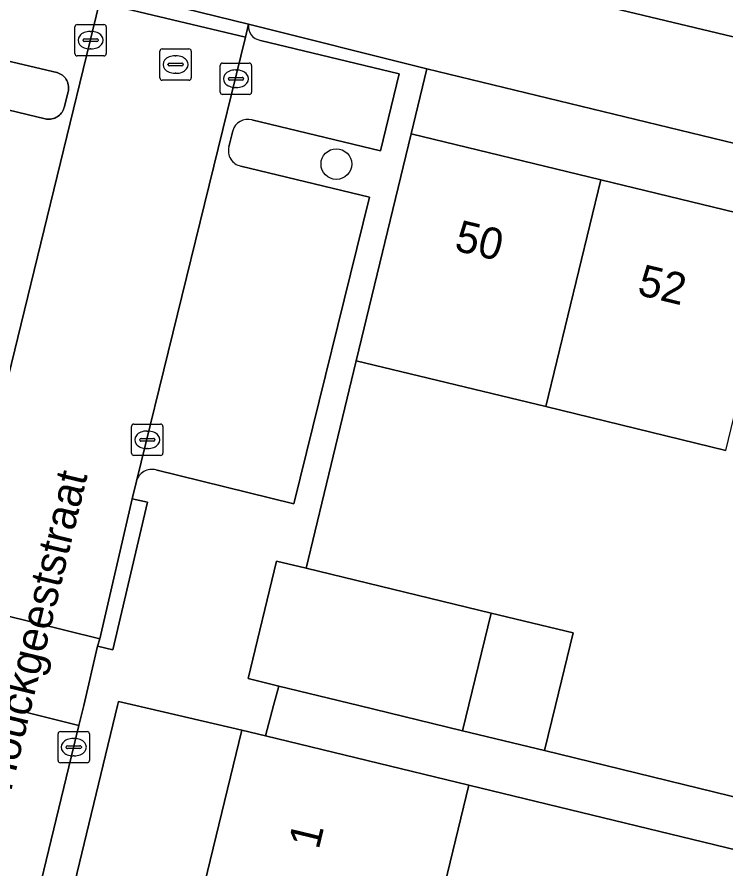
# Model space of a CAD drawing. Extents: x 162803 to 163818, y 381639 to 382475.
# Drawn here: x 163388.54 to 163411.14, y 382244.79 to 382271.95 of the extents above; entities that cross this region are included whole.
import ezdxf

# ---------------------------------------------------------------- set-up
doc = ezdxf.new("R2010")
doc.units = 0
for name, color, linetype in [('IMGEO_Boom', 7, 'Continuous'), ('IMGEO_Erf', 7, 'Continuous'), ('IMGEO_Kolk', 7, 'Continuous'), ('IMGEO_Muur', 7, 'Continuous'), ('IMGEO_Openbare_ruimte_label', 7, 'Continuous'), ('IMGEO_Pand', 7, 'Continuous'), ('IMGEO_Pand_nummerreeks', 7, 'Continuous'), ('IMGEO_Parkeervlak_open', 7, 'Continuous'), ('IMGEO_Rijbaan_lokaal_gesloten', 7, 'Continuous'), ('IMGEO_Rijbaan_lokaal_open', 7, 'Continuous'), ('IMGEO_Rioolput', 7, 'Continuous'), ('IMGEO_Voetpad_open', 7, 'Continuous')]:
    doc.layers.add(name, color=color, linetype=linetype)

msp = doc.modelspace()

# ---------------------------------------------------------------- linework, layer by layer
at = {"layer": 'IMGEO_Boom'}
msp.add_circle((163398.72, 382267.262), 0.489, dxfattribs=at)
at = {"layer": 'IMGEO_Erf'}
msp.add_lwpolyline([(163401.6, 382270.302), (163401.1, 382268.221), (163407.148, 382266.755), (163412.891, 382265.363), (163418.679, 382263.959), (163424.32, 382262.592), (163430.155, 382261.177), (163436.129, 382259.729), (163436.339, 382260.535), (163436.669, 382261.801)], close=True, dxfattribs=at)
for points in [[(163411.14, 382258.135), (163405.397, 382259.528), (163399.348, 382260.994), (163398.334, 382256.764), (163397.761, 382254.375), (163403.656, 382252.946), (163406.269, 382252.313), (163405.708, 382250), (163405.36, 382248.564), (163411.738, 382247.006)], [(163377.455, 382186.103), (163380.231, 382185.38), (163381.776, 382191.752), (163383.141, 382197.38), (163384.602, 382203.408), (163385.98, 382209.091), (163387.335, 382214.676), (163388.76, 382220.554), (163390.089, 382226.035), (163391.49, 382231.814), (163392.94, 382237.792), (163394.342, 382243.576), (163395.709, 382249.214), (163392.33, 382250), (163391.771, 382250.13), (163391.74, 382250), (163377.154, 382189.643)], [(163413.286, 382244.952), (163402.94, 382247.461), (163401.579, 382241.847), (163400.177, 382236.064), (163398.727, 382230.085), (163397.326, 382224.306), (163395.997, 382218.826), (163394.571, 382212.947), (163393.217, 382207.362), (163391.839, 382201.679), (163390.377, 382195.651), (163389.013, 382190.023)]]:
    msp.add_lwpolyline(points, dxfattribs=at)
at = {"layer": 'IMGEO_Kolk'}
for p, q in [((163390.386, 382270.786), (163390.386, 382271.638)), ((163390.461, 382271.712), (163391.313, 382271.712)), ((163391.387, 382271.638), (163391.387, 382270.786)), ((163390.874, 382271.492), (163390.899, 382271.492)), ((163390.645, 382271.206), (163390.645, 382271.218)), ((163391.083, 382271.169), (163390.685, 382271.169)), ((163390.688, 382271.255), (163391.086, 382271.255)), ((163391.129, 382271.218), (163391.129, 382271.206)), ((163390.897, 382270.932), (163390.872, 382270.932)), ((163391.313, 382270.712), (163390.461, 382270.712)), ((163395.094, 382270.482), (163395.946, 382270.482)), ((163395.019, 382269.556), (163395.019, 382270.408)), ((163395.507, 382270.262), (163395.532, 382270.262)), ((163396.02, 382270.408), (163396.02, 382269.556)), ((163395.278, 382269.976), (163395.278, 382269.988)), ((163395.716, 382269.939), (163395.318, 382269.939)), ((163395.321, 382270.025), (163395.719, 382270.025)), ((163395.762, 382269.988), (163395.762, 382269.976)), ((163395.53, 382269.702), (163395.505, 382269.702)), ((163395.946, 382269.482), (163395.094, 382269.482)), ((163392.193, 382258.045), (163392.193, 382258.897)), ((163392.268, 382258.971), (163393.12, 382258.971)), ((163393.194, 382258.897), (163393.194, 382258.045)), ((163392.495, 382258.514), (163392.893, 382258.514)), ((163392.681, 382258.751), (163392.706, 382258.751)), ((163392.452, 382258.465), (163392.452, 382258.477)), ((163392.89, 382258.428), (163392.492, 382258.428)), ((163392.936, 382258.477), (163392.936, 382258.465)), ((163393.12, 382257.971), (163392.268, 382257.971)), ((163392.704, 382258.191), (163392.679, 382258.191)), ((163389.849, 382248.246), (163389.849, 382249.098)), ((163389.924, 382249.172), (163390.776, 382249.172)), ((163390.85, 382249.098), (163390.85, 382248.246)), ((163390.337, 382248.952), (163390.362, 382248.952)), ((163390.108, 382248.666), (163390.108, 382248.678)), ((163390.546, 382248.629), (163390.148, 382248.629)), ((163390.151, 382248.715), (163390.549, 382248.715)), ((163390.592, 382248.678), (163390.592, 382248.666)), ((163390.36, 382248.392), (163390.335, 382248.392)), ((163390.776, 382248.172), (163389.924, 382248.172))]:
    msp.add_line(p, q, dxfattribs=at)
for points in [[(163390.386, 382270.786), (163390.386, 382271.638)], [(163390.461, 382271.712), (163391.313, 382271.712)], [(163391.387, 382271.638), (163391.387, 382270.786)], [(163391.313, 382270.712), (163390.461, 382270.712)], [(163395.094, 382270.482), (163395.946, 382270.482)], [(163395.019, 382269.556), (163395.019, 382270.408)], [(163396.02, 382270.408), (163396.02, 382269.556)], [(163395.946, 382269.482), (163395.094, 382269.482)], [(163392.193, 382258.045), (163392.193, 382258.897)], [(163392.268, 382258.971), (163393.12, 382258.971)], [(163393.194, 382258.897), (163393.194, 382258.045)], [(163393.12, 382257.971), (163392.268, 382257.971)], [(163389.849, 382248.246), (163389.849, 382249.098)], [(163389.924, 382249.172), (163390.776, 382249.172)], [(163390.85, 382249.098), (163390.85, 382248.246)], [(163390.776, 382248.172), (163389.924, 382248.172)]]:
    msp.add_lwpolyline(points, dxfattribs=at)
for centre, radius, start, end in [((163390.463, 382271.636), 0.0765, 91.552, 178.448), ((163390.463, 382271.636), 0.0765, 91.552, 178.448), ((163391.311, 382271.636), 0.0765, 1.552, 88.448), ((163391.311, 382271.636), 0.0765, 1.552, 88.448), ((163390.685, 382271.215), 0.0403, 85.8775, 175.7526), ((163390.682, 382271.205), 0.0366, 178.938, 274.7102), ((163391.086, 382271.212), 0.043, 264.8664, 352.4533), ((163391.09, 382271.217), 0.0386, 1.7309, 96.639), ((163390.463, 382270.788), 0.0765, 181.552, 268.448), ((163390.463, 382270.788), 0.0765, 181.552, 268.448), ((163391.311, 382270.788), 0.0765, 271.552, 358.448), ((163391.311, 382270.788), 0.0765, 271.552, 358.448), ((163395.096, 382270.406), 0.0765, 91.552, 178.448), ((163395.096, 382270.406), 0.0765, 91.552, 178.448), ((163395.944, 382270.406), 0.0765, 1.552, 88.448), ((163395.944, 382270.406), 0.0765, 1.552, 88.448), ((163395.318, 382269.985), 0.0403, 85.8775, 175.7526), ((163395.315, 382269.975), 0.0366, 178.938, 274.7102), ((163395.719, 382269.982), 0.043, 264.8664, 352.4533), ((163395.723, 382269.987), 0.0386, 1.7309, 96.639), ((163395.096, 382269.558), 0.0765, 181.552, 268.448), ((163395.096, 382269.558), 0.0765, 181.552, 268.448), ((163395.944, 382269.558), 0.0765, 271.552, 358.448), ((163395.944, 382269.558), 0.0765, 271.552, 358.448), ((163392.27, 382258.895), 0.0765, 91.552, 178.448), ((163392.27, 382258.895), 0.0765, 91.552, 178.448), ((163393.118, 382258.895), 0.0765, 1.552, 88.448), ((163393.118, 382258.895), 0.0765, 1.552, 88.448), ((163392.492, 382258.474), 0.0403, 85.8775, 175.7526), ((163392.897, 382258.476), 0.0386, 1.7309, 96.639), ((163392.489, 382258.464), 0.0366, 178.938, 274.7102), ((163392.893, 382258.471), 0.043, 264.8664, 352.4533), ((163392.27, 382258.047), 0.0765, 181.552, 268.448), ((163392.27, 382258.047), 0.0765, 181.552, 268.448), ((163393.118, 382258.047), 0.0765, 271.552, 358.448), ((163393.118, 382258.047), 0.0765, 271.552, 358.448), ((163389.926, 382249.096), 0.0765, 91.552, 178.448), ((163389.926, 382249.096), 0.0765, 91.552, 178.448), ((163390.774, 382249.096), 0.0765, 1.552, 88.448), ((163390.774, 382249.096), 0.0765, 1.552, 88.448), ((163390.148, 382248.675), 0.0403, 85.8775, 175.7526), ((163390.145, 382248.665), 0.0366, 178.938, 274.7102), ((163390.549, 382248.672), 0.043, 264.8664, 352.4533), ((163390.553, 382248.677), 0.0386, 1.7309, 96.639), ((163389.926, 382248.248), 0.0765, 181.552, 268.448), ((163389.926, 382248.248), 0.0765, 181.552, 268.448), ((163390.774, 382248.248), 0.0765, 271.552, 358.448), ((163390.774, 382248.248), 0.0765, 271.552, 358.448)]:
    msp.add_arc(centre, radius, start, end, dxfattribs=at)
for centre, major_axis, ratio, start_param, end_param in [((163390.873, 382271.212), (-0.387, 0.002), 0.722429, 4.712389, 7.853982), ((163390.898, 382271.212), (-0.39, 0.002), 0.717154, 1.570796, 4.712389), ((163395.506, 382269.982), (-0.387, 0.002), 0.722429, 4.712389, 7.853982), ((163395.531, 382269.982), (-0.39, 0.002), 0.717154, 1.570796, 4.712389), ((163392.68, 382258.471), (-0.387, 0.002), 0.722429, 4.712389, 7.853982), ((163392.705, 382258.471), (-0.39, 0.002), 0.717154, 1.570796, 4.712389), ((163390.336, 382248.672), (-0.387, 0.002), 0.722429, 4.712389, 7.853982), ((163390.361, 382248.672), (-0.39, 0.002), 0.717154, 1.570796, 4.712389)]:
    msp.add_ellipse(centre, major_axis=major_axis, ratio=ratio, start_param=start_param, end_param=end_param, dxfattribs=at)
at = {"layer": 'IMGEO_Muur'}
msp.add_lwpolyline([(163399.348, 382260.994), (163398.334, 382256.764)], dxfattribs=at)
at = {"layer": 'IMGEO_Pand'}
for points in [[(163405.397, 382259.528), (163407.148, 382266.755), (163401.1, 382268.221), (163399.348, 382260.994)], [(163412.891, 382265.363), (163407.148, 382266.755), (163405.397, 382259.528), (163411.14, 382258.135)], [(163402.746, 382249.198), (163403.656, 382252.946), (163397.761, 382254.375), (163396.814, 382254.605), (163395.905, 382250.856), (163396.888, 382250.618), (163399.436, 382250)], [(163402.746, 382249.198), (163405.36, 382248.564), (163405.708, 382250), (163406.269, 382252.313), (163403.656, 382252.946)], [(163394.342, 382243.576), (163401.579, 382241.847), (163402.94, 382247.461), (163396.461, 382249.032), (163395.709, 382249.214)]]:
    msp.add_lwpolyline(points, close=True, dxfattribs=at)
at = {"layer": 'IMGEO_Parkeervlak_open'}
for points in [[(163386.793, 382254.498), (163391.174, 382272.417), (163391.282, 382272.872), (163391.278, 382272.858), (163391.264, 382272.82), (163391.247, 382272.783), (163391.227, 382272.748), (163391.204, 382272.715), (163391.178, 382272.684), (163391.149, 382272.656), (163391.118, 382272.63), (163391.085, 382272.607), (163391.049, 382272.588), (163391.012, 382272.571), (163390.974, 382272.558), (163390.935, 382272.548), (163390.895, 382272.542), (163390.855, 382272.539), (163390.814, 382272.54), (163390.774, 382272.545), (163390.735, 382272.553), (163390.696, 382272.565), (163386.301, 382273.609)], [(163395.921, 382271.719), (163395.824, 382271.309), (163392.351, 382257.15)], [(163385.684, 382271.152), (163389.809, 382270.182), (163389.824, 382270.178), (163389.867, 382270.163), (163389.909, 382270.144), (163389.949, 382270.121), (163389.986, 382270.095), (163390.021, 382270.066), (163390.053, 382270.034), (163390.082, 382269.999), (163390.108, 382269.961), (163390.131, 382269.922), (163390.15, 382269.88), (163390.165, 382269.837), (163390.176, 382269.793), (163390.184, 382269.748), (163390.187, 382269.703), (163390.186, 382269.657), (163390.181, 382269.612), (163390.172, 382269.567), (163390.042, 382269.065), (163390.035, 382269.04), (163390.02, 382268.998), (163390.001, 382268.957), (163389.979, 382268.919), (163389.953, 382268.883), (163389.924, 382268.849), (163389.892, 382268.818), (163389.858, 382268.789), (163389.821, 382268.764), (163389.782, 382268.743), (163389.742, 382268.725), (163389.7, 382268.71), (163389.656, 382268.7), (163389.613, 382268.693), (163389.568, 382268.69), (163389.524, 382268.692), (163389.48, 382268.697), (163389.436, 382268.706), (163385.325, 382269.688)], [(163396.03, 382268.667), (163400.132, 382267.679), (163400.727, 382270.134), (163396.301, 382271.205)], [(163395.298, 382267.809), (163395.417, 382268.325)], [(163392.97, 382257.511), (163397.366, 382256.432), (163399.773, 382266.205), (163395.671, 382267.2)]]:
    msp.add_lwpolyline(points, dxfattribs=at)
for centre, radius, start, end in [((163396.37, 382271.654), 0.454, 171.7146, 261.2364), ((163395.895, 382268.189), 0.497, 74.1919, 164.1234), ((163395.771, 382267.68), 0.491, 164.7777, 258.1955), ((163392.838, 382257.025), 0.503, 74.8435, 165.6579)]:
    msp.add_arc(centre, radius, start, end, dxfattribs=at)
at = {"layer": 'IMGEO_Rijbaan_lokaal_gesloten'}
msp.add_lwpolyline([(163303.171, 382297.527), (163327.971, 382291.496), (163338.678, 382288.902), (163346.697, 382286.96), (163351.77, 382285.731), (163372.221, 382280.741), (163378.286, 382279.347), (163384.375, 382277.84), (163390.314, 382276.403), (163398.267, 382274.48), (163404.245, 382273.034), (163421.253, 382268.955)], dxfattribs=at)
at = {"layer": 'IMGEO_Rijbaan_lokaal_open'}
for points in [[(163395.824, 382271.309), (163391.174, 382272.417), (163386.793, 382254.498), (163388.036, 382254.205)], [(163388.251, 382253.738), (163388.05, 382252.902), (163391.176, 382252.13), (163392.217, 382256.592), (163392.351, 382257.15), (163395.824, 382271.309)], [(163391.112, 382251.891), (163391.176, 382252.13), (163388.05, 382252.902), (163387.468, 382250.534)], [(163387.327, 382250.156), (163390.517, 382249.365), (163390.667, 382250), (163391.112, 382251.891)]]:
    msp.add_lwpolyline(points, dxfattribs=at)
msp.add_lwpolyline([(163390.517, 382249.365), (163387.327, 382250.156), (163387.426, 382249.958), (163373.018, 382191.062), (163376.21, 382190.29)], close=True, dxfattribs=at)
at = {"layer": 'IMGEO_Rioolput'}
for p, q in [((163393.095, 382270.009), (163393.095, 382270.861)), ((163393.17, 382270.935), (163394.022, 382270.935)), ((163394.096, 382270.861), (163394.096, 382270.009)), ((163393.397, 382270.478), (163393.795, 382270.478)), ((163393.583, 382270.715), (163393.608, 382270.715)), ((163393.354, 382270.429), (163393.354, 382270.441)), ((163393.792, 382270.392), (163393.394, 382270.392)), ((163393.838, 382270.441), (163393.838, 382270.429)), ((163394.022, 382269.935), (163393.17, 382269.935)), ((163393.606, 382270.155), (163393.581, 382270.155))]:
    msp.add_line(p, q, dxfattribs=at)
for points in [[(163393.095, 382270.009), (163393.095, 382270.861)], [(163393.17, 382270.935), (163394.022, 382270.935)], [(163394.096, 382270.861), (163394.096, 382270.009)], [(163394.022, 382269.935), (163393.17, 382269.935)]]:
    msp.add_lwpolyline(points, dxfattribs=at)
for centre, radius, start, end in [((163393.172, 382270.859), 0.0765, 91.552, 178.448), ((163393.172, 382270.859), 0.0765, 91.552, 178.448), ((163394.02, 382270.859), 0.0765, 1.552, 88.448), ((163394.02, 382270.859), 0.0765, 1.552, 88.448), ((163393.394, 382270.438), 0.0403, 85.8775, 175.7526), ((163393.799, 382270.44), 0.0386, 1.7309, 96.639), ((163393.391, 382270.428), 0.0366, 178.938, 274.7102), ((163393.795, 382270.435), 0.043, 264.8664, 352.4533), ((163393.172, 382270.011), 0.0765, 181.552, 268.448), ((163393.172, 382270.011), 0.0765, 181.552, 268.448), ((163394.02, 382270.011), 0.0765, 271.552, 358.448), ((163394.02, 382270.011), 0.0765, 271.552, 358.448)]:
    msp.add_arc(centre, radius, start, end, dxfattribs=at)
for centre, major_axis, ratio, start_param, end_param in [((163393.582, 382270.435), (-0.387, 0.002), 0.722429, 4.712389, 7.853982), ((163393.607, 382270.435), (-0.39, 0.002), 0.717154, 1.570796, 4.712389)]:
    msp.add_ellipse(centre, major_axis=major_axis, ratio=ratio, start_param=start_param, end_param=end_param, dxfattribs=at)
at = {"layer": 'IMGEO_Voetpad_open'}
for points in [[(163421.253, 382268.955), (163404.245, 382273.034), (163398.267, 382274.48), (163398.15, 382273.995), (163390.197, 382275.918), (163390.314, 382276.403), (163384.375, 382277.84), (163378.286, 382279.347), (163372.221, 382280.741), (163351.77, 382285.731), (163346.697, 382286.96), (163346.58, 382286.475), (163342.571, 382287.446), (163342.065, 382284.432), (163344.356, 382283.852), (163350.348, 382282.582), (163385.343, 382274.108), (163391.282, 382272.872), (163395.921, 382271.719), (163401.6, 382270.302), (163436.669, 382261.801)], [(163396.814, 382254.605), (163397.761, 382254.375), (163398.334, 382256.764), (163399.348, 382260.994), (163401.1, 382268.221), (163401.6, 382270.302), (163395.921, 382271.719)], [(163385.325, 382269.688), (163389.436, 382268.706), (163389.48, 382268.697), (163389.524, 382268.692), (163389.568, 382268.69), (163389.613, 382268.693), (163389.656, 382268.7), (163389.7, 382268.71), (163389.742, 382268.725), (163389.782, 382268.743), (163389.821, 382268.764), (163389.858, 382268.789), (163389.892, 382268.818), (163389.924, 382268.849), (163389.953, 382268.883), (163389.979, 382268.919), (163390.001, 382268.957), (163390.02, 382268.998), (163390.035, 382269.04), (163390.042, 382269.065), (163390.172, 382269.567), (163390.181, 382269.612), (163390.186, 382269.657), (163390.187, 382269.703), (163390.184, 382269.748), (163390.176, 382269.793), (163390.165, 382269.837), (163390.15, 382269.88), (163390.131, 382269.922), (163390.108, 382269.961), (163390.082, 382269.999), (163390.053, 382270.034), (163390.021, 382270.066), (163389.986, 382270.095), (163389.949, 382270.121), (163389.909, 382270.144), (163389.867, 382270.163), (163389.824, 382270.178), (163389.809, 382270.182), (163385.684, 382271.152)], [(163396.301, 382271.205), (163400.727, 382270.134), (163400.132, 382267.679), (163396.03, 382268.667)], [(163395.417, 382268.325), (163395.298, 382267.809)], [(163395.671, 382267.2), (163399.773, 382266.205), (163397.366, 382256.432), (163392.97, 382257.511)], [(163392.351, 382257.15), (163392.217, 382256.592), (163392.703, 382256.478), (163391.598, 382251.777), (163391.112, 382251.891), (163390.667, 382250), (163390.517, 382249.365), (163376.21, 382190.29), (163376.131, 382189.898)], [(163377.154, 382189.643), (163391.74, 382250), (163391.771, 382250.13), (163392.33, 382250), (163395.709, 382249.214), (163396.461, 382249.032), (163396.722, 382250), (163396.888, 382250.618), (163395.905, 382250.856), (163396.814, 382254.605)], [(163411.738, 382247.006), (163405.36, 382248.564), (163402.746, 382249.198), (163399.436, 382250), (163396.888, 382250.618), (163396.722, 382250), (163396.461, 382249.032), (163402.94, 382247.461), (163413.286, 382244.952)]]:
    msp.add_lwpolyline(points, dxfattribs=at)
for points in [[(163395.824, 382271.309), (163395.921, 382271.719), (163391.282, 382272.872), (163391.174, 382272.417)], [(163392.217, 382256.592), (163391.176, 382252.13), (163391.112, 382251.891), (163391.598, 382251.777), (163392.703, 382256.478)]]:
    msp.add_lwpolyline(points, close=True, dxfattribs=at)
for centre, radius, start, end in [((163396.37, 382271.654), 0.454, 171.7146, 261.2364), ((163395.895, 382268.189), 0.497, 74.1919, 164.1234), ((163395.771, 382267.68), 0.491, 164.7777, 258.1955), ((163392.838, 382257.025), 0.503, 74.8435, 165.6579)]:
    msp.add_arc(centre, radius, start, end, dxfattribs=at)

# ---------------------------------------------------------------- texts
at = {"layer": 'IMGEO_Openbare_ruimte_label'}
msp.add_text('Houckgeeststraat', height=1, rotation=76.4084, dxfattribs=at).set_placement((163388.347, 382247.229))
at = {"layer": 'IMGEO_Pand_nummerreeks'}
for s, rotation, p in [('50', 346.3728, (163402.446, 382264.519)), ('52', 346.3728, (163408.278, 382263.106)), ('1', 76.3704, (163398.155, 382245.382))]:
    msp.add_text(s, height=1, rotation=rotation, dxfattribs=at).set_placement(p)

doc.saveas('drawing.dxf')
